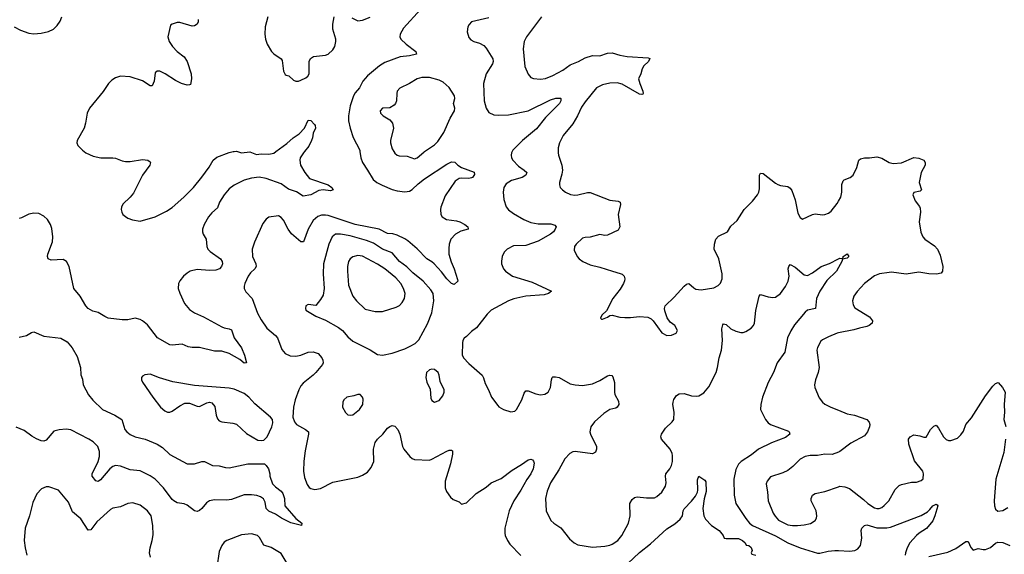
# Model space of a CAD drawing. Header units: inches. Extents: x 1649636 to 1815363, y 506543 to 641975.
# Tile 541 of 656: x 1753375 to 1761342, y 566738 to 571068. Entities that reach past the tile are written whole.
import ezdxf

# ---------------------------------------------------------------- set-up
doc = ezdxf.new("R2010")
doc.units = ezdxf.units.IN
doc.header["$MEASUREMENT"] = 0
for name, color, linetype in [('B7556', 7, 'Continuous'), ('B7557', 7, 'Continuous'), ('B7566', 7, 'Continuous')]:
    doc.layers.add(name, color=color, linetype=linetype)

msp = doc.modelspace()

# ---------------------------------------------------------------- linework, layer by layer
at = {"layer": 'B7556', "color": 5}
for points, elevation in [([(1755678.6, 570000), (1755670.3, 569990), (1755643.8, 569950), (1755640.5, 569930), (1755647.7, 569890), (1755682, 569830), (1755721.1, 569781.1), (1755870, 569731.6), (1755900.7, 569710), (1755910.6, 569689.4), (1755890, 569680.9), (1755830, 569689.8), (1755794.3, 569685.7), (1755730.4, 569650), (1755670, 569638.8), (1755614.8, 569674.8), (1755550, 569696.1), (1755490, 569737.5), (1755370, 569781.5), (1755311.6, 569791.6), (1755250, 569784.1), (1755190, 569766.9), (1755110, 569727.6), (1755070, 569698.2), (1755030.2, 569650), (1754992.1, 569590), (1754975.3, 569544.7), (1754930, 569504.2), (1754902, 569470), (1754867.5, 569410), (1754853.4, 569370), (1754853.6, 569350), (1754860.3, 569330), (1754884.9, 569290), (1754889.1, 569230), (1754898.3, 569210), (1754917, 569190), (1755000.3, 569130), (1755013.7, 569110), (1755015.3, 569090), (1755007, 569070), (1754990.9, 569049.1), (1754961.3, 569038.7), (1754910, 569036.8), (1754810, 569044.2), (1754754, 569030), (1754730, 569016.3), (1754701.3, 568990), (1754670, 568952), (1754660.3, 568930), (1754656.5, 568890), (1754670, 568853.4), (1754709.2, 568770), (1754750, 568720.2), (1754790, 568694), (1754862.3, 568662.3), (1755010, 568579.7), (1755030, 568571.3), (1755070, 568565.3), (1755090, 568555.5), (1755110.3, 568490), (1755168.7, 568410), (1755194.4, 568350), (1755210, 568288.7), (1755190, 568285.6), (1755156.4, 568316.4), (1755070, 568364.8), (1755010, 568384), (1754950, 568384), (1754830, 568412.8), (1754770, 568412.1), (1754739.3, 568419.3), (1754690, 568440.4), (1754610, 568430.6), (1754590, 568433.7), (1754491.1, 568491.1), (1754410, 568596.4), (1754370, 568629.8), (1754350, 568639.2), (1754310, 568649.7), (1754250, 568637.4), (1754203.9, 568636.1), (1754091.2, 568651.2), (1754063.1, 568663.1), (1754010, 568697), (1753968.2, 568708.2), (1753930, 568729.6), (1753911, 568751), (1753865.6, 568830), (1753814.3, 568890), (1753775.1, 569070), (1753755.1, 569110), (1753726.9, 569126.9), (1753630, 569121.6), (1753606, 569130), (1753599.6, 569150), (1753603, 569170), (1753640.6, 569270), (1753643.4, 569310), (1753635.4, 569375.4), (1753625.7, 569410), (1753599.7, 569450), (1753570, 569477.4), (1753530, 569498.9), (1753490, 569500.4), (1753450, 569493.5), (1753390, 569463.1), (1753370, 569457.7)], 520), ([(1753896.8, 570000), (1753910.2, 569990.2), (1753970, 569961.7), (1754030.3, 569950.2), (1754130, 569950.4), (1754150, 569946.4), (1754203.8, 569923.8), (1754230, 569918.9), (1754270, 569919), (1754370, 569934.5), (1754410.7, 569930), (1754430, 569915.5), (1754433.1, 569910), (1754429.1, 569890), (1754370, 569809.6), (1754296.4, 569663.6), (1754270, 569629.7), (1754210, 569574), (1754198.7, 569550), (1754196.5, 569530), (1754200.3, 569510), (1754210.5, 569490), (1754230, 569474.4), (1754250, 569461.3), (1754287.8, 569447.8), (1754350, 569437.4), (1754472.2, 569472.2), (1754563.7, 569516.3), (1754610, 569547.2), (1754702, 569630), (1754781.2, 569710), (1754850, 569793.7), (1754907.1, 569872.9), (1754941.5, 569930), (1754970, 569953.5), (1755070, 569992.3), (1755103.5, 570000)], 520), ([(1755136.9, 570000), (1755170, 569990.4), (1755236.4, 569996.4), (1755290, 569977), (1755330, 569980.8), (1755390, 569978), (1755430, 569986), (1755448.7, 570000)], 520), ([(1756128.4, 570000), (1756134.4, 569950), (1756148, 569910), (1756190.3, 569850), (1756234.4, 569774.4), (1756263.8, 569750), (1756307.8, 569727.8), (1756390, 569693.4), (1756430, 569681.8), (1756490, 569674.4), (1756530, 569679.6), (1756550, 569691.4), (1756600.3, 569739.7), (1756650, 569777.8), (1756830, 569898), (1756870, 569917.6), (1756895.3, 569915.3), (1756918.8, 569890), (1756950, 569870.5), (1757052.7, 569832.7), (1757054, 569814), (1757038, 569790), (1757030, 569786), (1757010, 569782), (1756950, 569785.6), (1756930, 569782.7), (1756898.9, 569761), (1756818.5, 569641.5), (1756783.1, 569550), (1756779.5, 569530), (1756781.6, 569490), (1756793.4, 569470), (1756829.2, 569449.2), (1756910, 569438.8), (1756935.5, 569430), (1756978, 569410), (1757002, 569390), (1757004.7, 569375.3), (1757004.7, 569370), (1756944.8, 569355.2), (1756901.1, 569330), (1756863.1, 569290), (1756850.3, 569250), (1756846.1, 569213.9), (1756847.8, 569170), (1756865.7, 569105.7), (1756891.7, 569050), (1756917.3, 568962.7), (1756918.8, 568950), (1756890, 568923.7), (1756870, 568932), (1756830, 568968.5), (1756787, 569027), (1756728.3, 569090), (1756710, 569106), (1756668.3, 569130), (1756592, 569212), (1756516, 569276), (1756492.4, 569292.4), (1756430, 569322.8), (1756392.9, 569332.9), (1756350, 569336.5), (1756284.2, 569370), (1756090, 569409.9), (1755870, 569481), (1755850, 569485.3), (1755816.5, 569483.5), (1755786.6, 569473.4), (1755750, 569440.5), (1755708, 569372), (1755670.4, 569270), (1755650.5, 569269.5), (1755574.7, 569334.7), (1755546.6, 569370), (1755510, 569443.7), (1755490, 569467), (1755470, 569478.4), (1755390, 569468), (1755370, 569453), (1755343.6, 569416.4), (1755273.6, 569266.4), (1755257.3, 569210), (1755258.5, 569150), (1755286.5, 569090), (1755288.9, 569070), (1755276.5, 569050), (1755242.1, 569017.9), (1755224.4, 568990), (1755197, 568930), (1755190.4, 568910), (1755190.4, 568890), (1755204.8, 568864.8), (1755256.1, 568810), (1755299.7, 568690), (1755330, 568637.6), (1755375.3, 568570), (1755445.7, 568510), (1755460.8, 568490), (1755496.4, 568396.4), (1755523, 568363), (1755564.3, 568344.3), (1755610, 568344), (1755650, 568351.5), (1755710, 568374.7), (1755750, 568378.5), (1755790, 568363.7), (1755819.5, 568330), (1755828.4, 568310), (1755830.4, 568290), (1755824.4, 568275.6), (1755770.5, 568210), (1755750, 568187.6), (1755670, 568125.1), (1755650, 568102.7), (1755632.7, 568070), (1755603, 567990), (1755590.7, 567930.7), (1755585.5, 567850), (1755599.1, 567810), (1755614.8, 567790), (1755688.5, 567748.5), (1755710.5, 567730), (1755712.4, 567710), (1755684.2, 567575.8), (1755672.9, 567492.9), (1755671.6, 567411.5), (1755680.3, 567360.2), (1755702.3, 567302.3), (1755718, 567278), (1755731.3, 567270), (1755763.6, 567263.6), (1755810, 567270.2), (1755910, 567321.2), (1756110, 567363.9), (1756150, 567379), (1756190, 567403.1), (1756219.7, 567440.3), (1756239.3, 567490), (1756238.5, 567590), (1756250, 567642.8), (1756270, 567670.7), (1756312, 567710), (1756350, 567759.1), (1756370, 567773.4), (1756390, 567780.7), (1756410, 567774.8), (1756434.8, 567750), (1756450, 567712), (1756473.4, 567610), (1756484, 567590), (1756530.8, 567530), (1756550, 567514), (1756570, 567504.9), (1756690, 567501.6), (1756710, 567508.2), (1756830, 567574.4), (1756850, 567582), (1756870, 567581), (1756875.9, 567575.9), (1756878, 567550), (1756860.5, 567470), (1756818, 567330), (1756817.3, 567277.3), (1756827.1, 567247.1), (1756859.6, 567199.6), (1756882, 567182), (1756930, 567162), (1756950, 567144.7), (1756990, 567156), (1757069.7, 567230.2), (1757150, 567281.1), (1757190, 567317.1), (1757270, 567352.4), (1757359.6, 567420.4), (1757435.5, 567464.5), (1757490, 567503), (1757510, 567507.3), (1757523.5, 567503.5), (1757533.4, 567493.4), (1757536.8, 567476.8), (1757530, 567429.2), (1757511.6, 567390), (1757477.4, 567342.6), (1757430, 567256.9), (1757372.6, 567170), (1757336.1, 567090), (1757299.5, 566950), (1757299.1, 566910), (1757304.2, 566890), (1757320.7, 566850), (1757340, 566820), (1757430, 566727.9)], 540), ([(1756402.9, 570000), (1756410, 569987.3), (1756430, 569970.5), (1756445.5, 569965.5), (1756510, 569962), (1756570, 569940.5), (1756590, 569948), (1756644.4, 569995.6), (1756650.6, 570000)], 560), ([(1757360.5, 570000), (1757354.9, 569990), (1757350.3, 569970), (1757353.7, 569950), (1757365.3, 569930), (1757410, 569880.3), (1757455.5, 569850), (1757477.1, 569830), (1757470.3, 569810), (1757439.3, 569790), (1757354.9, 569765.1), (1757310, 569737.7), (1757292.6, 569710), (1757287.2, 569670), (1757291.4, 569611.4), (1757311.6, 569551.5), (1757330, 569528.4), (1757370, 569498.7), (1757453.4, 569450), (1757510, 569426.5), (1757570, 569414), (1757673.7, 569413.7), (1757704.4, 569404.4), (1757714.4, 569390), (1757708.7, 569370), (1757694, 569350), (1757670.3, 569330), (1757570, 569273.3), (1757470, 569239.5), (1757370, 569236.5), (1757319.3, 569210), (1757294.1, 569185.9), (1757277.6, 569150), (1757272.5, 569112.5), (1757274.4, 569090), (1757288.2, 569050), (1757305.5, 569030), (1757361.6, 568990), (1757522.8, 568942.8), (1757678, 568870), (1757654.8, 568850), (1757619.7, 568840.3), (1757470.1, 568829.8), (1757373.2, 568806.8), (1757330, 568789.8), (1757190, 568714.3), (1757157, 568683), (1757070, 568571.8), (1757030, 568542.9), (1756990, 568502.7), (1756970, 568488.7), (1756960.7, 568470), (1756957.3, 568450), (1756954.8, 568354.8), (1756966.8, 568330), (1757010, 568282.8), (1757116.3, 568190), (1757128.3, 568168.3), (1757140.7, 568120.7), (1757168.8, 568068.8), (1757192.7, 568010), (1757242.8, 567942.8), (1757252.4, 567932.4), (1757290, 567910.7), (1757350, 567890.6), (1757382, 567898), (1757396, 567910), (1757438.4, 567990), (1757456.9, 568043.1), (1757470, 568060.7), (1757490, 568063), (1757550, 568037.6), (1757589.6, 568030.4), (1757624.2, 568035.8), (1757649.6, 568050.4), (1757671.1, 568088.9), (1757677, 568150), (1757683.7, 568170), (1757690, 568175.5), (1757710, 568176.4), (1757738.8, 568170), (1757830, 568119.5), (1757870, 568110.4), (1757930, 568106), (1758010, 568117.6), (1758070, 568146.4), (1758130, 568183.8), (1758150, 568188.2), (1758165.5, 568185.5), (1758175.3, 568175.3), (1758188.9, 568130), (1758186.7, 568050), (1758190, 568032), (1758219, 567979), (1758222.4, 567950), (1758210.5, 567930), (1758197.8, 567922.2), (1758150, 567909.6), (1758101.1, 567878.9), (1758026.4, 567810), (1757996.4, 567770), (1757988, 567730), (1757993, 567710), (1758042, 567610), (1758043.1, 567590), (1758034.3, 567565.7), (1758008.6, 567551.4), (1757870, 567569.7), (1757850, 567566.6), (1757825.4, 567554.6), (1757784.6, 567510), (1757738.4, 567421.6), (1757670, 567316.2), (1757642.3, 567250), (1757628.9, 567190), (1757635.8, 567090), (1757672.6, 567012.6), (1757695.5, 566990), (1757753, 566953), (1757824, 566864), (1757862, 566830), (1757890, 566815.3), (1758010, 566796.9), (1758110, 566804.6), (1758150, 566811.7), (1758170, 566820.3), (1758213.3, 566850), (1758246.9, 566890), (1758302, 566990), (1758315.1, 567050), (1758311.4, 567148.6), (1758330, 567182.8), (1758350, 567197.3), (1758370, 567203), (1758445.4, 567194.6), (1758510, 567195.5), (1758530, 567204.9), (1758570, 567242), (1758599.6, 567290), (1758604.4, 567315.6), (1758599.6, 567370), (1758602.9, 567390), (1758635.6, 567430), (1758650, 567456), (1758657.4, 567490), (1758658, 567538), (1758655.3, 567555.3), (1758639.3, 567590), (1758567, 567670), (1758563.6, 567690), (1758566.6, 567710), (1758599.7, 567760.2), (1758655.1, 567810), (1758667, 567830), (1758671.6, 567890), (1758659.6, 567950), (1758661.3, 567970), (1758668.3, 567991.7), (1758690, 568024.9), (1758710, 568037.1), (1758750, 568039.5), (1758810, 568020.5), (1758850, 568018), (1758870, 568021.6), (1758910, 568044.9), (1758950, 568094.8), (1759009.7, 568210.3), (1759021.6, 568250), (1759034.5, 568330), (1759054, 568390), (1759061.1, 568470), (1759055.1, 568564.9), (1759063, 568597), (1759070, 568604), (1759090, 568598), (1759130, 568564.4), (1759170, 568546), (1759210, 568534.9), (1759230, 568534.9), (1759250, 568542.4), (1759294, 568570), (1759313.3, 568590), (1759321.6, 568610), (1759332.1, 568712.1), (1759359.3, 568830), (1759370, 568842.8), (1759430, 568823.8), (1759470, 568817.1), (1759490, 568821.6), (1759529.4, 568850), (1759572.1, 568907.9), (1759593.3, 568950), (1759599.7, 568990), (1759592, 569050), (1759598, 569070), (1759610, 569084), (1759650, 569063), (1759722.3, 569002.3), (1759750, 568995.5), (1759790, 569017.1), (1759860.9, 569070), (1759926.1, 569093.9), (1760000, 569131)], 560), ([(1757731.8, 570000), (1757731.5, 569990), (1757734.3, 569970), (1757761.1, 569890), (1757767.3, 569850), (1757762.4, 569817.6), (1757741.6, 569750), (1757742, 569730), (1757747.7, 569710), (1757766.8, 569690), (1757790.8, 569670), (1757832.8, 569652.8), (1757867, 569647), (1757890, 569648.2), (1757970, 569669.1), (1757990, 569669), (1758150, 569605.3), (1758217.4, 569597.4), (1758233, 569590), (1758234.9, 569570), (1758218.3, 569490), (1758231.8, 569390), (1758216.5, 569363.5), (1758130, 569323.7), (1758110, 569320.9), (1758070, 569329.3), (1757990, 569306), (1757950, 569303.7), (1757930, 569298), (1757878.8, 569250), (1757864, 569230), (1757862.5, 569202.5), (1757886.8, 569150), (1757901, 569130), (1757931.3, 569110), (1757990, 569081.6), (1758070, 569064.9), (1758171, 569030), (1758233.6, 569013.6), (1758250, 569006), (1758266, 568990), (1758270.5, 568970), (1758268.4, 568951.6), (1758259.1, 568930), (1758233.8, 568886.2), (1758174.8, 568810), (1758122, 568710), (1758085.4, 568674.6), (1758074, 568650), (1758082, 568642), (1758090, 568642), (1758130, 568658), (1758150, 568672), (1758170, 568674), (1758230, 568658.8), (1758270, 568656.3), (1758315.9, 568655.9), (1758390, 568664.9), (1758457.5, 568657.5), (1758485.5, 568645.5), (1758501, 568630), (1758570, 568531.3), (1758610, 568511), (1758650, 568512), (1758686, 568530), (1758698, 568550), (1758675.3, 568590), (1758639.3, 568619.3), (1758614.5, 568654.5), (1758594, 568710), (1758591.8, 568730), (1758598.4, 568750), (1758670, 568819.5), (1758750, 568908.5), (1758770, 568926.4), (1758790, 568930.4), (1758830, 568894.9), (1758846.1, 568886.1), (1758890, 568880.3), (1758990, 568895.3), (1759026.2, 568913.8), (1759045.6, 568934.4), (1759059.6, 568970), (1759059.7, 569010), (1759031.1, 569130), (1758995.1, 569210), (1758996.3, 569250), (1759007.8, 569290), (1759030, 569313.7), (1759101.2, 569350), (1759130, 569396), (1759178.9, 569441.1), (1759236.2, 569530), (1759303.1, 569596.9), (1759343.6, 569650), (1759355.1, 569670), (1759361.1, 569698.9), (1759362, 569810), (1759370, 569826), (1759390, 569821.6), (1759490, 569742.6), (1759510, 569731.8), (1759530, 569724.2), (1759590, 569717), (1759610, 569703), (1759623.4, 569683.4), (1759650.5, 569610), (1759670, 569502), (1759690, 569464.7), (1759710, 569451.3), (1759790, 569490.8), (1759810, 569494.8), (1759870, 569487.7), (1759890, 569490.6), (1759919.1, 569500.9), (1759941.7, 569518.3), (1759990, 569579.1), (1760000, 569596.8)], 580), ([(1760000, 569060.9), (1759983.1, 569030), (1759904.6, 568955.4), (1759848.8, 568870), (1759821.7, 568810), (1759814.8, 568730), (1759750, 568714.3), (1759730, 568698.7), (1759644, 568596), (1759613.3, 568546.7), (1759588, 568490), (1759565.2, 568374.8), (1759502.6, 568290), (1759472.9, 568210), (1759432.2, 568130), (1759384.9, 568010), (1759370.3, 567950), (1759368.9, 567910), (1759408.6, 567828.6), (1759430, 567804), (1759451, 567790), (1759594.4, 567734.4), (1759601, 567730), (1759606.8, 567710), (1759570, 567683), (1759458.3, 567641.7), (1759352, 567590), (1759296.2, 567543.8), (1759213.7, 567490), (1759191.7, 567468.3), (1759170, 567426), (1759154.3, 567345.7), (1759155.8, 567215.8), (1759168.5, 567148.5), (1759250, 567028.9), (1759280.8, 566990), (1759304.2, 566970), (1759490, 566888.6), (1759590, 566829.7), (1759690, 566791.7), (1759830, 566747.6), (1759850, 566747.6), (1759916.4, 566763.5), (1759970, 566770.1), (1760000, 566768.7)], 560), ([(1753370, 568497), (1753430, 568510.4), (1753470, 568534.4), (1753490, 568538.7), (1753570, 568504.6), (1753707.4, 568487.4), (1753758.6, 568458.5), (1753799.1, 568410), (1753839.5, 568339.5), (1753866, 568250), (1753870.5, 568190.5), (1753883.5, 568156.5), (1753888, 568110), (1753932.7, 568030), (1753965.9, 567985.9), (1754045.5, 567910), (1754145.3, 567865.3), (1754202.6, 567830), (1754226, 567750), (1754241.8, 567730), (1754270, 567707.6), (1754310, 567689.3), (1754390, 567670.3), (1754487.7, 567630), (1754530, 567603.1), (1754590, 567545.3), (1754730.2, 567470.2), (1754790, 567470.2), (1754850, 567489), (1754870, 567488.9), (1754936.1, 567456.1), (1754990, 567454.9), (1755040.4, 567440.5), (1755070, 567438), (1755222, 567470), (1755354.8, 567470), (1755370, 567457.3), (1755387.3, 567430), (1755398, 567390), (1755398.4, 567370), (1755419.5, 567310), (1755443.7, 567283.7), (1755490.4, 567250), (1755505.5, 567230), (1755517.3, 567190), (1755520.7, 567130), (1755608, 567028), (1755658, 566990), (1755654, 566970), (1755570, 566992.3), (1755494.5, 567030), (1755443.6, 567063.6), (1755390, 567087.8), (1755369.6, 567110), (1755360.1, 567160.1), (1755346.5, 567186.5), (1755323.5, 567203.5), (1755293.3, 567213.3), (1755250, 567219.8), (1755190, 567219.1), (1755090, 567181.2), (1755050, 567177.3), (1754950, 567179.8), (1754910, 567172.3), (1754885.3, 567154.7), (1754850, 567109.6), (1754830, 567092), (1754810, 567085.2), (1754790, 567089), (1754730, 567136), (1754705.4, 567145.4), (1754650, 567155.8), (1754623.6, 567170), (1754610, 567181.3), (1754537.3, 567277.3), (1754470, 567345.3), (1754430, 567374.2), (1754350, 567414.8), (1754270, 567423.1), (1754190, 567452.3), (1754150, 567456), (1754130, 567448.4), (1754104.2, 567430), (1754030, 567340.5), (1754010, 567327.3), (1753990, 567332), (1753960.5, 567370), (1753961.5, 567390), (1754009.8, 567490), (1754021.4, 567530), (1754021.5, 567570), (1754006.6, 567610), (1753970, 567648.7), (1753935.1, 567670), (1753790, 567745.6), (1753750, 567752.8), (1753693.9, 567746.1), (1753650, 567734), (1753590, 567663.7), (1753570, 567654.5), (1753550, 567657.6), (1753510, 567673.3), (1753473.5, 567693.5), (1753410, 567740.9), (1753346.8, 567766.8)], 520), ([(1760000, 568531.7), (1759990.2, 568529.8), (1759919.4, 568500.6), (1759870, 568475.1), (1759856.7, 568463.3), (1759830, 568413.2), (1759823.7, 568390), (1759843.6, 568250), (1759836, 568210), (1759814.4, 568150), (1759805.5, 568110), (1759808, 568090), (1759844.8, 568004.8), (1759870.6, 567970), (1759890, 567954.9), (1759938.8, 567930), (1760000, 567905)], 580), ([(1760000, 567565.9), (1759950, 567547.6), (1759890, 567549.5), (1759830, 567538.4), (1759770, 567537.6), (1759730, 567531.3), (1759690, 567509.6), (1759631.2, 567448.8), (1759590, 567416.3), (1759550, 567397.4), (1759450, 567366.6), (1759421.6, 567330), (1759415.5, 567310), (1759416.4, 567290), (1759424.8, 567244.8), (1759430.2, 567170), (1759471.9, 567070), (1759486.6, 567046.6), (1759515.7, 567015.7), (1759590, 566977.1), (1759628.9, 566971.1), (1759667.9, 566972), (1759723.5, 566976.5), (1759773.1, 566986.9), (1759810, 567010.6), (1759822.4, 567030), (1759824.7, 567050), (1759818.7, 567090), (1759779.5, 567170), (1759779.5, 567190), (1759790, 567216), (1759810, 567230.6), (1759890, 567246.7), (1760000, 567285.3)], 580), ([(1758295.9, 566664.1), (1758390, 566752), (1758478.2, 566821.8), (1758610, 566943), (1758676.3, 566983.7), (1758718.6, 567021.4), (1758737.2, 567050), (1758742.9, 567090), (1758750, 567106), (1758811, 567169), (1758842.9, 567210), (1758859.7, 567240.3), (1758862.9, 567257.1), (1758858, 567342), (1758870, 567371.3), (1758918.8, 567338.8), (1758926, 567326), (1758930, 567246), (1758913.1, 567186.9), (1758901.3, 567110), (1758910.3, 567050.3), (1758923.9, 567023.9), (1758972.4, 566972.4), (1759033.4, 566930), (1759066, 566890), (1759074, 566870), (1759090, 566864.7), (1759190, 566867.3), (1759222.8, 566850), (1759244.7, 566830), (1759252, 566812), (1759274, 566810), (1759292.7, 566792.7), (1759302, 566770), (1759294, 566750), (1759298, 566738), (1759331.6, 566731.6)], 540), ([(1754434.2, 566714.2), (1754426.4, 566750), (1754429.8, 566790), (1754447.6, 566850), (1754455.1, 566895.1), (1754453, 566970), (1754437.6, 567050), (1754409.5, 567090), (1754350, 567135.1), (1754290, 567155.1), (1754250, 567149.6), (1754190, 567121.6), (1754130, 567111.5), (1754110, 567100.5), (1753999.8, 567000.2), (1753950, 566936.9), (1753930, 566934), (1753870, 567026), (1753802.4, 567082.4), (1753770, 567159.5), (1753690, 567257.6), (1753610, 567283.7), (1753590, 567283.7), (1753552.8, 567267.2), (1753513.4, 567226.6), (1753482, 567158), (1753455.5, 567050), (1753419.5, 566950), (1753410.4, 566849.6), (1753418.9, 566790), (1753433.8, 566730)], 540), ([(1755570, 566616), (1755490, 566743.7), (1755410, 566794), (1755350, 566812.7), (1755314.6, 566874.6), (1755299.3, 566890), (1755250, 566903), (1755170, 566894.5), (1755050, 566849.2), (1755030, 566836), (1755010.6, 566810), (1754990, 566762), (1754970.4, 566630)], 540)]:
    msp.add_lwpolyline(points, dxfattribs=dict(at, elevation=elevation))
for points, elevation in [([(1755969.4, 569330.6), (1755930, 569329.8), (1755904, 569310), (1755875.8, 569250), (1755833.7, 569090), (1755829.5, 569009.5), (1755839.3, 568890), (1755830, 568838), (1755810, 568800.9), (1755770, 568753.2), (1755710, 568761.2), (1755691.3, 568750), (1755686.8, 568730), (1755690, 568714), (1755770, 568667.3), (1755850, 568635.3), (1755954.1, 568574.1), (1755987, 568550), (1756030, 568499.5), (1756070, 568465.3), (1756210, 568394.4), (1756270, 568354.9), (1756310, 568350.4), (1756390, 568366), (1756490, 568401.7), (1756535.5, 568424.5), (1756573.7, 568446.3), (1756603.8, 568476.2), (1756674.4, 568605.6), (1756710, 568694.8), (1756725.1, 568790), (1756719.2, 568850), (1756700.4, 568880.4), (1756638.7, 568950), (1756556.8, 569016.8), (1756507.3, 569067.3), (1756449.4, 569109.4), (1756390, 569179.3), (1756310, 569208.4), (1756237.2, 569257.2), (1756180.7, 569280.7), (1756050, 569316.7)], 560), ([(1756110, 569157.8), (1756070, 569148.4), (1756047.9, 569132.1), (1756036.1, 569110), (1756028.3, 569070), (1756027.1, 569030), (1756036.7, 568916.7), (1756070.3, 568830), (1756099.5, 568790), (1756170, 568722.3), (1756250, 568703.2), (1756310, 568705.8), (1756420.9, 568739.1), (1756447.2, 568752.7), (1756470, 568776.3), (1756488.2, 568810), (1756492.9, 568850), (1756479.8, 568890), (1756459.8, 568930), (1756417.5, 568977.5), (1756330, 569049), (1756270, 569089), (1756150, 569152.2)], 580), ([(1754430, 568197.2), (1754387.5, 568192.5), (1754370, 568182), (1754361, 568170), (1754361, 568150), (1754370, 568132), (1754453, 568010), (1754514.9, 567930), (1754550, 567899.3), (1754570, 567890.4), (1754590, 567890.4), (1754610, 567897.1), (1754670, 567941.6), (1754710, 567961.6), (1754750, 567963), (1754810, 567938.8), (1754830, 567936), (1754890, 567966), (1754910, 567971.3), (1754930, 567966), (1754953.8, 567933.8), (1754965.3, 567865.3), (1754976.4, 567836.4), (1754990, 567818.8), (1755010.5, 567810.5), (1755100.9, 567800.9), (1755130, 567792.7), (1755210, 567717.1), (1755303.1, 567663.1), (1755330, 567659.3), (1755350, 567663.1), (1755378, 567690), (1755415.1, 567770), (1755424.1, 567804.1), (1755419.3, 567830), (1755405.2, 567850), (1755277.6, 567957.6), (1755229.5, 568010), (1755190, 568040.7), (1755110, 568074.7), (1755070, 568084.7), (1754790, 568105.6), (1754614.2, 568134.1), (1754506.3, 568166.3)], 540), ([(1756710, 568238), (1756690, 568232.7), (1756667.3, 568210), (1756660.7, 568170), (1756670, 568132), (1756695.9, 568075.9), (1756702.5, 568002.5), (1756710, 567984.7), (1756730, 567971.3), (1756770, 567984.7), (1756799.5, 568020.5), (1756809.3, 568050), (1756809.3, 568070), (1756776.9, 568136.9), (1756769.4, 568190), (1756760.9, 568210), (1756730, 568236)], 560), ([(1756130, 568033.2), (1756110, 568033.2), (1756078.5, 568021.5), (1756021, 568010), (1755998, 567990), (1755990.9, 567970.9), (1755987.7, 567930), (1756010, 567886), (1756030, 567866.8), (1756050, 567864), (1756070, 567867.7), (1756124, 567910), (1756152, 567950), (1756154.8, 567994.8), (1756149, 568010)], 560)]:
    msp.add_lwpolyline(points, close=True, dxfattribs=dict(at, elevation=elevation))
at = {"layer": 'B7557', "color": 5}
for points, elevation in [([(1756618.7, 571150), (1756480.6, 570999.4), (1756453, 570950), (1756450.5, 570930), (1756458, 570910), (1756501.6, 570870), (1756580.7, 570810), (1756586, 570790), (1756530, 570774.8), (1756453.2, 570766.8), (1756330, 570721.7), (1756286.4, 570693.6), (1756190, 570612), (1756151.3, 570570), (1756124.5, 570515.6), (1756090, 570474.7), (1756076.2, 570450), (1756050.2, 570369.8), (1756035.8, 570290), (1756036.5, 570250), (1756049.3, 570189.3), (1756073.7, 570113.7), (1756127.2, 570010), (1756128.4, 570000)], 540), ([(1753330.3, 571010), (1753382, 570982), (1753450, 570959.8), (1753490, 570954), (1753550, 570959.2), (1753607.6, 570972.4), (1753648.5, 570991.5), (1753678.5, 571021.5), (1753703.8, 571056.2), (1753715.6, 571090)], 520), ([(1754818.9, 571070), (1754818.9, 571050), (1754810, 571032.3), (1754790, 571017.4), (1754770, 571014.3), (1754670, 571044.2), (1754650, 571044.5), (1754607.5, 571032.5), (1754595.3, 571024.7), (1754573, 570930), (1754583.8, 570890), (1754610.4, 570850), (1754650.4, 570810), (1754707, 570767), (1754730.3, 570730), (1754763.1, 570630), (1754764.4, 570590), (1754755.8, 570544.2), (1754750, 570539.3), (1754730, 570537.6), (1754684, 570550), (1754634.9, 570574.9), (1754552.7, 570630), (1754508, 570652), (1754487.7, 570652.3), (1754470, 570638), (1754462.4, 570570), (1754447.3, 570532.7), (1754430, 570532), (1754370, 570574), (1754270, 570603.9), (1754190, 570609.8), (1754150, 570597.7), (1754121.4, 570578.6), (1754093.4, 570550), (1754050, 570486), (1753940.3, 570350), (1753920.3, 570310), (1753908.9, 570230), (1753896.5, 570190), (1753838.9, 570090), (1753838.7, 570070), (1753846.7, 570050), (1753883.1, 570010), (1753896.8, 570000)], 520), ([(1755382.3, 571090), (1755360.9, 571010), (1755357.4, 570950), (1755364.2, 570910), (1755377, 570870), (1755412.2, 570810), (1755430, 570792.2), (1755490.8, 570750), (1755498.4, 570738.4), (1755510.7, 570650.7), (1755523.5, 570623.5), (1755530, 570618), (1755553.4, 570613.4), (1755590, 570578.8), (1755610, 570570.8), (1755630, 570570.7), (1755650, 570577.3), (1755690, 570597.3), (1755705.2, 570610), (1755718, 570630), (1755718.4, 570730), (1755727.1, 570752.9), (1755751.3, 570768.7), (1755850, 570780.3), (1755870, 570788.9), (1755910, 570823.1), (1755925.1, 570850), (1755934, 570890), (1755932.8, 570910), (1755909.6, 570990), (1755907.5, 571032.5), (1755919.5, 571090)], 540), ([(1756063.4, 571083.4), (1756110, 571059.5), (1756150, 571063.1), (1756210, 571089.2)], 540), ([(1757170, 571084.2), (1757031.3, 571050), (1757010.8, 571030), (1757002, 571010), (1756996.3, 570970), (1757010, 570922.8), (1757025.3, 570905.3), (1757050, 570890.7), (1757096.7, 570876.7), (1757130, 570858.8), (1757150, 570836), (1757202.4, 570750), (1757206, 570730), (1757200.4, 570710), (1757150.3, 570629.7), (1757128.9, 570550), (1757133.4, 570410), (1757150, 570351), (1757170, 570317.3), (1757210, 570298.4), (1757250, 570293.4), (1757330, 570296.5), (1757489.3, 570330), (1757670, 570419.2), (1757711.7, 570431.7), (1757750, 570433.4), (1757754, 570430), (1757754, 570410), (1757741.3, 570390), (1757630, 570276.4), (1757555.3, 570184.7), (1757442.8, 570090), (1757366, 570010), (1757360.5, 570000)], 560), ([(1757596, 571090), (1757474.6, 570930), (1757456.9, 570890), (1757447.9, 570832.1), (1757462.6, 570690), (1757490, 570626), (1757510, 570600.7), (1757532.1, 570592.1), (1757590, 570586.3), (1757630, 570591.6), (1757690, 570615.8), (1757770, 570658.9), (1757830, 570701.5), (1757896.9, 570730), (1757950, 570759.3), (1758010, 570779), (1758070, 570776.5), (1758130, 570797.3), (1758170, 570800.2), (1758230, 570781.3), (1758289.2, 570769.2), (1758458.9, 570758.9), (1758473.7, 570753.7), (1758462.4, 570730), (1758425.8, 570694.2), (1758410.2, 570670), (1758399.6, 570630), (1758381.7, 570590), (1758392.3, 570550), (1758417, 570490), (1758419.1, 570470), (1758415.8, 570464.2), (1758410, 570460.9), (1758390, 570465.4), (1758250, 570546.2), (1758210, 570555.5), (1758150, 570553.2), (1758090, 570540.7), (1758043.3, 570516.7), (1757950, 570402.6), (1757921.5, 570358.5), (1757888.4, 570290), (1757850, 570224.7), (1757771.6, 570130), (1757742.8, 570070), (1757732.8, 570030), (1757731.8, 570000)], 580), ([(1756650.6, 570000), (1756730, 570055.6), (1756757.6, 570082.4), (1756806.4, 570153.6), (1756857.6, 570270), (1756892, 570330), (1756894.5, 570350), (1756885.6, 570390), (1756895.1, 570430), (1756893.3, 570450), (1756850, 570519.5), (1756802, 570562), (1756770, 570576.9), (1756690, 570600.4), (1756630, 570599.8), (1756590.2, 570589.8), (1756528, 570552), (1756450, 570514), (1756430.2, 570489.8), (1756425.3, 570470), (1756423.6, 570410), (1756417, 570390), (1756405.7, 570374.3), (1756370, 570353.3), (1756310, 570351.6), (1756290.8, 570330), (1756294.8, 570310), (1756316, 570290), (1756370, 570257.1), (1756390.3, 570230), (1756398.5, 570190), (1756374.9, 570090), (1756376.5, 570070), (1756390, 570022.8), (1756402.9, 570000)], 560), ([(1755448.7, 570000), (1755535.2, 570064.8), (1755586.6, 570110), (1755636.6, 570143.4), (1755679.5, 570190), (1755710, 570254), (1755730, 570252), (1755759.8, 570219.8), (1755766, 570210), (1755767.3, 570190), (1755750.5, 570150), (1755744.9, 570110), (1755737, 570090), (1755715.4, 570044.6), (1755678.6, 570000)], 520), ([(1755103.5, 570000), (1755110, 570001.5), (1755130, 570002), (1755136.9, 570000)], 520)]:
    msp.add_lwpolyline(points, dxfattribs=dict(at, elevation=elevation))
at = {"layer": 'B7566', "color": 5}
for points, elevation in [([(1760000, 569596.8), (1760018.7, 569630), (1760027.6, 569670), (1760027.9, 569732.1), (1760037.6, 569762.4), (1760045.2, 569770), (1760095.1, 569790), (1760117.6, 569810), (1760147.8, 569870), (1760163.7, 569930), (1760178, 569942), (1760210, 569948.5), (1760252, 569948), (1760310, 569956.3), (1760350, 569946.8), (1760410.4, 569910.4), (1760442, 569902), (1760510, 569908.4), (1760610, 569952.9), (1760650, 569947.1), (1760691.4, 569930), (1760702.4, 569910), (1760701.3, 569890), (1760668.9, 569830), (1760653, 569750), (1760670.5, 569689.5), (1760662, 569678), (1760610.5, 569669.5), (1760600.5, 569650), (1760619.9, 569599.9), (1760656, 569556), (1760661.7, 569541.7), (1760663.1, 569510), (1760652.2, 569430), (1760667.3, 569347.3), (1760683, 569310), (1760699.1, 569290), (1760776.7, 569236.7), (1760800.5, 569210), (1760821.4, 569161.4), (1760844.4, 569070), (1760842, 569030), (1760830, 569016), (1760792.2, 569007.8), (1760730, 569009.7), (1760650, 569023), (1760546.7, 569006.7), (1760430, 569022), (1760410, 569020.9), (1760331, 569010), (1760290, 568992.4), (1760210.4, 568930), (1760150, 568865.6), (1760124.6, 568830), (1760113.1, 568790), (1760118.3, 568758.3), (1760132.9, 568732.9), (1760250, 568662.4), (1760274.4, 568630), (1760272.7, 568610), (1760249.1, 568590.9), (1760230, 568583.5), (1760170, 568570.8), (1760124.6, 568555.4), (1760000, 568531.7)], 580), ([(1760000, 569131), (1760010, 569136), (1760030, 569134), (1760038, 569142), (1760038, 569150), (1760070.7, 569170.7), (1760084.7, 569150), (1760070, 569135.3), (1760031.1, 569128.9), (1760026.8, 569110), (1760000, 569060.9)], 560), ([(1760000, 567285.3), (1760010, 567288.8), (1760050, 567285.7), (1760090, 567272), (1760202.6, 567182.6), (1760236.9, 567150), (1760290, 567113.8), (1760310, 567108.2), (1760330, 567109.2), (1760350, 567118.3), (1760370, 567132.2), (1760406.3, 567170), (1760458, 567262), (1760490, 567294.9), (1760510, 567304.4), (1760590, 567321), (1760630, 567321), (1760670, 567336), (1760684, 567350), (1760689, 567390), (1760681.2, 567410), (1760616.1, 567496.1), (1760569.7, 567630), (1760567.3, 567670), (1760579.3, 567690), (1760610, 567705.5), (1760657.5, 567697.5), (1760690, 567686.8), (1760710, 567686), (1760745.1, 567750), (1760770, 567776.3), (1760790, 567782.8), (1760810, 567760.7), (1760848.8, 567690), (1760870, 567666.7), (1760890, 567659.5), (1760910, 567659.5), (1760961.6, 567678.4), (1760990, 567706.7), (1761010, 567735.8), (1761030.9, 567790), (1761076.2, 567843.8), (1761190, 568020.3), (1761250, 568100.5), (1761270, 568122), (1761290.5, 568130.5), (1761327.3, 568090), (1761347.7, 568050), (1761339.1, 567950), (1761343, 567890), (1761338, 567830), (1761353.2, 567773.2)], 580), ([(1760000, 567905), (1760070, 567876.5), (1760130, 567863.6), (1760230, 567830.3), (1760248.8, 567808.8), (1760253.4, 567790), (1760251.8, 567770), (1760234.6, 567730), (1760210, 567696.9), (1760101.1, 567638.9), (1760010, 567569.6), (1760000, 567565.9)], 580), ([(1761352.4, 567670), (1761338.7, 567561.3), (1761274.2, 567345.8), (1761258.2, 567170), (1761261.3, 567130), (1761270, 567103.8), (1761290, 567088.7), (1761330, 567092.4), (1761370, 567116.4)], 580), ([(1760000, 566768.7), (1760090, 566764.6), (1760133.2, 566770), (1760156.8, 566783.2), (1760177.4, 566810), (1760187.9, 566867.9), (1760183.5, 566930), (1760190, 566950.5), (1760210, 566970.4), (1760230, 566976), (1760310, 566951.1), (1760390, 566951.3), (1760422, 566958), (1760668.5, 567051.5), (1760718.8, 567081.2), (1760740.1, 567099.9), (1760763.7, 567130), (1760790, 567144), (1760799.3, 567139.3), (1760804, 567130), (1760780.3, 567050), (1760762.8, 567010), (1760713.2, 566946.9), (1760652, 566910), (1760630, 566889.7), (1760576.9, 566830), (1760555.6, 566790), (1760540.9, 566750), (1760540.3, 566730)], 560), ([(1760730, 566720.7), (1760884.4, 566755.6), (1760950, 566784.4), (1761030, 566842), (1761050, 566840.7), (1761071.8, 566791.8), (1761090, 566770.6), (1761130, 566784.4), (1761170, 566777.1), (1761190, 566778), (1761230, 566794), (1761270, 566828.2), (1761290, 566836.5), (1761330, 566834.6), (1761386, 566810)], 560)]:
    msp.add_lwpolyline(points, dxfattribs=dict(at, elevation=elevation))

doc.saveas('drawing.dxf')
